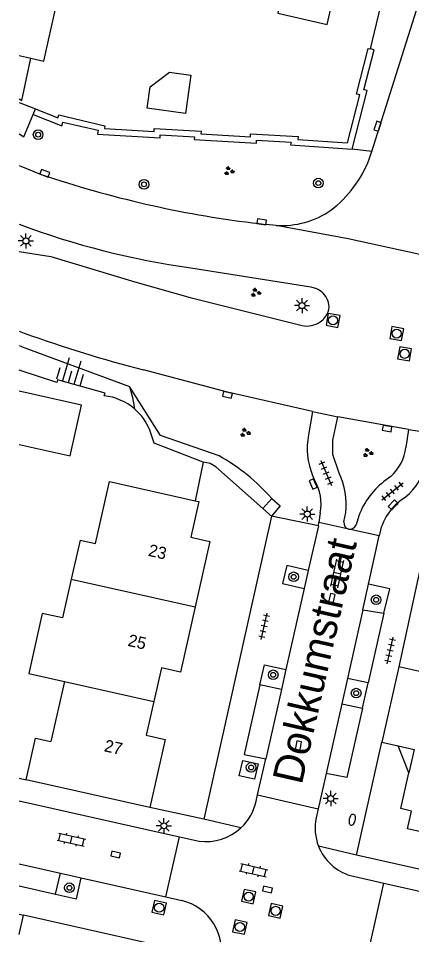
# Model space of a CAD drawing. Extents: x 128999 to 131010, y 395498 to 399007.
# Drawn here: x 128999.9 to 129032.5, y 398637.3 to 398713.2 of the extents above; entities that cross this region are included whole.
import ezdxf

# ---------------------------------------------------------------- set-up
doc = ezdxf.new("R2010")
doc.units = 0
for name, color, linetype in [('gg-afsc-erfafscheiding', 7, 'Continuous'), ('gg-afsc-muur', 7, 'Continuous'), ('gg-anno-huisnummerreeks BGT', 7, 'Continuous'), ('gg-anno-openbare ruimte label', 7, 'Continuous'), ('gg-bbg-gedigitaliseerde bebouwing', 7, 'Continuous'), ('gg-bbg-gedigitaliseerde bijgebouw', 7, 'Continuous'), ('gg-bbg-hoofdgebouw', 7, 'Continuous'), ('gg-bbg-luifel en loopbrug', 7, 'Continuous'), ('gg-bbg-tussenscheiding', 7, 'Continuous'), ('gg-knt-bovenkant onderkant talud', 7, 'Continuous'), ('gg-knt-verharding', 7, 'Continuous'), ('gg-knt-verharding nz', 7, 'Continuous'), ('gt-grn-groengrens', 7, 'Continuous'), ('gt-grn-weggrens', 7, 'Continuous'), ('gt-symb-boom', 7, 'Continuous'), ('gt-symb-brandkraan', 7, 'Continuous'), ('gt-symb-groenvak', 7, 'Continuous'), ('gt-symb-klinker verharding', 7, 'Continuous'), ('gt-symb-kolk', 7, 'Continuous'), ('gt-symb-lichtmast', 7, 'Continuous'), ('gt-symb-rioolschacht', 7, 'Continuous'), ('gt-symb-talud symbool', 7, 'Continuous'), ('gt-symb-tegel verharding', 7, 'Continuous')]:
    doc.layers.add(name, color=color, linetype=linetype)

# ---------------------------------------------------------------- blocks, each defined once
blk = doc.blocks.new('gt0-KOLK')
at = {"layer": 'gt-symb-kolk'}
blk.add_lwpolyline([(0, 0), (0.375, 0), (0.375, 0.4), (-0.375, 0.4), (-0.375, 0), (0, 0)], dxfattribs=at)
blk = doc.blocks.new('gt0-LMAST')
at = {"layer": 'gt-symb-lichtmast'}
for p, q in [((-0.182, 0.173), (-0.447, 0.438)), ((-0.005, 0.246), (-0.005, 0.621)), ((0.172, 0.173), (0.437, 0.438)), ((-0.255, -0.004), (-0.63, -0.004)), ((-0.182, -0.181), (-0.447, -0.446)), ((-0.005, -0.254), (-0.005, -0.629)), ((0.437, -0.446), (0.172, -0.181)), ((0.245, -0.004), (0.62, -0.004))]:
    blk.add_line(p, q, dxfattribs=at)
blk.add_circle((-0.005, -0.004), 0.25, dxfattribs=at)
blk = doc.blocks.new('gt0-BOOM')
at = {"layer": 'gt-symb-boom'}
for radius in [0.4, 0.2]:
    blk.add_circle((0, 0), radius, dxfattribs=at)
blk = doc.blocks.new('gt0-TALUD_1')
at = {"layer": 'gt-symb-talud symbool'}
for p, q in [((-1, -1), (-1, 0)), ((-0.5, -2), (-0.5, 0)), ((0, -1), (0, 0)), ((0.5, -2), (0.5, 0)), ((1, -1), (1, 0))]:
    blk.add_line(p, q, dxfattribs=at)
blk = doc.blocks.new('gt0-RS')
at = {"layer": 'gt-symb-rioolschacht'}
blk.add_lwpolyline([(-0.5, -0.5), (0.5, -0.5), (0.5, 0.5), (-0.5, 0.5)], close=True, dxfattribs=at)
blk.add_circle((0, 0), 0.375, dxfattribs=at)
blk = doc.blocks.new('gt0-GRVAK')
at = {"layer": 'gt-symb-groenvak'}
for p, q in [((-0.11, 0.189), (-0.228, 0.24)), ((-0.182, 0.153), (0.088, 0.153)), ((-0.091, 0.211), (-0.156, 0.322)), ((-0.047, 0.214), (-0.047, 0.393)), ((-0.004, 0.211), (0.061, 0.322)), ((0.015, 0.189), (0.133, 0.24)), ((0.262, -0.052), (0.197, 0.059)), ((0.305, -0.049), (0.305, 0.13)), ((0.349, -0.052), (0.414, 0.059)), ((-0.245, -0.228), (-0.363, -0.177)), ((-0.318, -0.264), (-0.047, -0.264)), ((-0.226, -0.206), (-0.291, -0.095)), ((-0.183, -0.203), (-0.183, -0.024)), ((-0.139, -0.206), (-0.074, -0.095)), ((-0.12, -0.228), (-0.002, -0.177)), ((0.243, -0.074), (0.125, -0.023)), ((0.17, -0.11), (0.441, -0.11)), ((0.368, -0.074), (0.486, -0.023))]:
    blk.add_line(p, q, dxfattribs=at)
blk = doc.blocks.new('gt0-TEG1')
at = {"layer": 'gt-symb-tegel verharding'}
for p, q in [((-1.125, 0), (1.125, 0)), ((-0.9, -0.25), (-0.9, 0.25)), ((-0.45, -0.25), (-0.45, 0.25)), ((0, -0.25), (0, 0.25)), ((0.45, -0.25), (0.45, 0.25)), ((0.9, -0.25), (0.9, 0.25))]:
    blk.add_line(p, q, dxfattribs=at)
blk = doc.blocks.new('gt0-BR')
at = {"layer": 'gt-symb-brandkraan'}
for centre, radius, start, end in [((-0.244, 0), 0.206, 107.56694, 252.43307), ((0.599, -2.664), 3, 106.89205, 107.56694), ((0, -0.691), 0.938, 73.10799, 106.89205), ((-0.599, -2.664), 3, 72.43309, 73.10799), ((0.244, 0), 0.206, 287.56695, 72.43309), ((0.599, 2.664), 3, 252.43307, 253.10797), ((0, 0.691), 0.938, 253.10797, 286.89206), ((-0.599, 2.664), 3, 286.89206, 287.56695)]:
    blk.add_arc(centre, radius, start, end, dxfattribs=at)
blk = doc.blocks.new('gt0-KL1')
at = {"layer": 'gt-symb-klinker verharding'}
for p, q in [((-1.15, 0.3), (1.15, 0.3)), ((-1, -0.3), (-1, 0.3)), ((-0.5, 0.3), (-0.5, 0.45)), ((0, -0.3), (0, 0.3)), ((0.5, 0.3), (0.5, 0.45)), ((1, -0.3), (1, 0.3)), ((-1.15, -0.3), (1.15, -0.3)), ((-0.5, -0.45), (-0.5, -0.3)), ((0.5, -0.45), (0.5, -0.3))]:
    blk.add_line(p, q, dxfattribs=at)

msp = doc.modelspace()

# ---------------------------------------------------------------- linework, layer by layer
at = {"layer": 'gg-afsc-erfafscheiding'}
for p, q in [((129029.065, 398710.627), (129032.431, 398724.795)), ((129000, 398706.192), (129001.337, 398705.664)), ((129015.214, 398676.417), (129014.553, 398673.229)), ((129015.787, 398676.319), (129015.214, 398676.417))]:
    msp.add_line(p, q, dxfattribs=at)
for points in [[(129001.337, 398705.664), (129003.195, 398704.93), (129003.261, 398705.164), (129007.073, 398704.268), (129007.039, 398704.033), (129011.149, 398703.792), (129011.148, 398704.039), (129015.051, 398703.811), (129015.025, 398703.591), (129019.127, 398703.342), (129019.13, 398703.597), (129023.081, 398703.366), (129023.036, 398703.132), (129027.153, 398702.855), (129028.165, 398706.812), (129027.909, 398706.877), (129028.869, 398710.668), (129029.065, 398710.627)], [(129007.022, 398681.918), (129007.096, 398682.142), (129003.156, 398683.239), (129003.102, 398683.021), (129000, 398684.034)], [(129015.214, 398676.417), (129011.148, 398677.991), (129010.803, 398679.08)]]:
    msp.add_lwpolyline(points, dxfattribs=at)
for centre, radius, start, end in [((129006.523, 398677.316), 4.629, 49.52288, 83.8098), ((129006.526, 398677.317), 4.626, 22.39717, 49.53727)]:
    msp.add_arc(centre, radius, start, end, dxfattribs=at)
at = {"layer": 'gg-afsc-muur'}
for p, q in [((129033.12, 398667.37), (129031.401, 398659.5)), ((129000, 398650.282), (129000.58, 398650.151))]:
    msp.add_line(p, q, dxfattribs=at)
at = {"layer": 'gg-bbg-gedigitaliseerde bebouwing'}
for p, q in [((129005.03, 398669.97), (129004.305, 398666.754)), ((129003.729, 398658.284), (129002.604, 398653.299)), ((129000, 398637.343), (129000.36, 398638.94))]:
    msp.add_line(p, q, dxfattribs=at)
msp.add_lwpolyline([(129004.305, 398666.754), (129003.58, 398663.535), (129001.897, 398663.914), (129000.778, 398658.949), (129003.729, 398658.284)], dxfattribs=at)
at = {"layer": 'gg-bbg-gedigitaliseerde bijgebouw'}
msp.add_line((129000, 398710.065), (129000.945, 398709.853), dxfattribs=at)
for points in [[(129000.945, 398709.853), (129002.025, 398709.611), (129003.052, 398714.188), (129000, 398714.834)], [(129010.593, 398705.709), (129010.839, 398707.492), (129012.418, 398708.687), (129014.201, 398708.441), (129013.762, 398705.271), (129010.593, 398705.709)], [(129000, 398677.9), (129004.201, 398676.949), (129005.15, 398681.144), (129000, 398682.308)]]:
    msp.add_lwpolyline(points, dxfattribs=at)
at = {"layer": 'gg-bbg-hoofdgebouw'}
for p, q in [((129031.401, 398659.5), (129030.001, 398653.26)), ((129030.001, 398653.26), (129031.336, 398652.96)), ((129010.81, 398647.85), (129000.58, 398650.151)), ((129010.38, 398636.681), (129000.36, 398638.94))]:
    msp.add_line(p, q, dxfattribs=at)
for points in [[(129005.03, 398669.97), (129006.3, 398669.69), (129007.46, 398674.83), (129014.553, 398673.229)], [(129014.553, 398673.229), (129014.86, 398673.16), (129014.19, 398670.21), (129015.77, 398669.85), (129014.549, 398664.452)], [(129014.549, 398664.452), (129013.33, 398659.06), (129011.76, 398659.41), (129011.13, 398656.619)], [(129036.37, 398655.81), (129036.92, 398658.25), (129031.401, 398659.5)], [(129011.13, 398656.619), (129010.5, 398653.83), (129012.07, 398653.48), (129010.81, 398647.85)], [(129000.58, 398650.151), (129001.339, 398653.585), (129002.604, 398653.299)], [(129031.336, 398652.96), (129032.67, 398652.66), (129032.228, 398650.711)], [(129037.422, 398646.441), (129036.773, 398646.587), (129036.441, 398645.114), (129032.12, 398646.086), (129032.451, 398647.559), (129031.56, 398647.76), (129032.228, 398650.711)]]:
    msp.add_lwpolyline(points, dxfattribs=at)
at = {"layer": 'gg-bbg-luifel en loopbrug'}
for p, q in [((129032.228, 398650.711), (129031.336, 398652.96)), ((129000, 398639.021), (129000.36, 398638.94))]:
    msp.add_line(p, q, dxfattribs=at)
for points in [[(129021.519, 398714.16), (129021.387, 398713.575), (129025.483, 398712.648), (129026.39, 398716.658)], [(129000, 398706.485), (129000.205, 398706.356), (129000.945, 398709.853)]]:
    msp.add_lwpolyline(points, dxfattribs=at)
at = {"layer": 'gg-bbg-tussenscheiding'}
for p, q in [((129004.305, 398666.754), (129014.549, 398664.452)), ((129003.729, 398658.284), (129011.13, 398656.619))]:
    msp.add_line(p, q, dxfattribs=at)
at = {"layer": 'gg-knt-bovenkant onderkant talud'}
for p, q in [((129001.148, 398705.201), (129001.337, 398705.664)), ((129000.252, 398685.979), (129009.117, 398682.697))]:
    msp.add_line(p, q, dxfattribs=at)
for points in [[(129000, 398703.586), (129000.39, 398703.337), (129001.148, 398705.201)], [(129000, 398686.072), (129000.126, 398686.025), (129000.252, 398685.979)], [(129009.117, 398682.697), (129009.379, 398681.774), (129009.528, 398680.837)]]:
    msp.add_lwpolyline(points, dxfattribs=at)
at = {"layer": 'gg-knt-verharding'}
for p, q in [((129029.17, 398702.138), (129036.043, 398723.923)), ((129025.78, 398697.28), (129026.29, 398697.7)), ((129021.255, 398696.015), (129020.397, 398696.101)), ((129000, 398687.255), (129000.405, 398687.108)), ((129024.259, 398680.609), (129023.92, 398678.68)), ((129024.259, 398680.609), (129026.35, 398680.19)), ((129032.21, 398679.13), (129026.35, 398680.19)), ((129032.21, 398679.13), (129031.98, 398677.65)), ((129032.21, 398679.13), (129034.311, 398678.8)), ((129024.26, 398675.32), (129024.421, 398674.94)), ((129030.731, 398675.251), (129030.35, 398674.97)), ((129031.88, 398673.47), (129032.27, 398673.84)), ((129020.87, 398671.95), (129020.141, 398672.598)), ((129024.89, 398672.22), (129024.776, 398671.423)), ((129026.86, 398671.48), (129027.02, 398672.25)), ((129020.87, 398671.95), (129015.26, 398646.88)), ((129024.74, 398671.17), (129020.87, 398671.95)), ((129024.74, 398671.17), (129024.776, 398671.423)), ((129027.255, 398670.885), (129024.776, 398671.423)), ((129028.081, 398671.991), (129027.86, 398671.25)), ((129024.74, 398671.17), (129023.906, 398667.473)), ((129029.773, 398670.32), (129027.255, 398670.885)), ((129028.886, 398666.338), (129029.773, 398670.32)), ((129023.906, 398667.473), (129023.566, 398665.967)), ((129023.566, 398665.967), (129022.053, 398659.26)), ((129028.411, 398664.209), (129028.886, 398666.338)), ((129028.411, 398664.209), (129030.15, 398663.931)), ((129030.15, 398663.931), (129028.853, 398658.169)), ((129022.053, 398659.26), (129021.682, 398657.613)), ((129027.144, 398658.532), (129026.674, 398656.428)), ((129028.853, 398658.169), (129027.144, 398658.532)), ((129021.682, 398657.613), (129019.906, 398658.012)), ((129028.383, 398656.077), (129028.853, 398658.169)), ((129026.674, 398656.428), (129028.383, 398656.077)), ((129027.9, 398643.92), (129030.001, 398653.26)), ((129019.718, 398648.903), (129020.391, 398651.883)), ((129025.387, 398650.66), (129024.733, 398647.729)), ((129019.6, 398648.38), (129019.718, 398648.903)), ((129019.718, 398648.903), (129024.733, 398647.729)), ((129000, 398648.405), (129013.264, 398645.435)), ((129015.26, 398646.88), (129010.81, 398647.85)), ((129024.733, 398647.729), (129024.57, 398646.999)), ((129012.117, 398640.451), (129013.264, 398645.435)), ((129013.264, 398645.435), (129014.892, 398645.07)), ((129002.995, 398640.691), (129003.423, 398642.411)), ((129003.423, 398642.411), (129005.118, 398642.029)), ((129005.118, 398642.029), (129012.117, 398640.451)), ((129027.4, 398642.22), (129030.146, 398641.602)), ((129000, 398641.368), (129002.995, 398640.691)), ((129029.061, 398636.664), (129030.146, 398641.602)), ((129030.146, 398641.602), (129116.161, 398622.26)), ((129012.117, 398640.451), (129013.45, 398640.15))]:
    msp.add_line(p, q, dxfattribs=at)
for points in [[(129000, 398700.976), (129001.807, 398700.242), (129002.91, 398699.87)], [(129045.306, 398690.416), (129039.24, 398692.114), (129033.124, 398693.622), (129027.205, 398694.893), (129021.255, 398696.015)], [(129000, 398693.85), (129002.61, 398693.43), (129009.559, 398691.341), (129014.145, 398690.059), (129023.406, 398687.729)], [(129014.181, 398692.51), (129024.129, 398690.93), (129024.597, 398690.8), (129024.815, 398690.691), (129025.002, 398690.535)], [(129025.543, 398688.87), (129025.596, 398689.064), (129025.625, 398689.268)], [(129024.259, 398680.609), (129017.23, 398682.22), (129010.27, 398684.07)], [(129026.471, 398675.51), (129025.94, 398677.06), (129025.94, 398678.24), (129026.35, 398680.19)], [(129020.141, 398672.598), (129016.271, 398676.039), (129015.787, 398676.319)], [(129023.906, 398667.473), (129022.131, 398667.873), (129021.773, 398666.372), (129023.566, 398665.967)], [(129030.15, 398663.931), (129030.658, 398665.943), (129028.886, 398666.338)], [(129019.906, 398658.012), (129020.284, 398659.659), (129022.053, 398659.26)], [(129019.906, 398658.012), (129018.617, 398652.245), (129020.391, 398651.883)], [(129028.383, 398656.077), (129027.089, 398650.344), (129025.387, 398650.66)], [(129018.187, 398650.471), (129018.481, 398651.737), (129019.761, 398651.452), (129019.467, 398650.186), (129018.187, 398650.471)], [(129120.08, 398623.43), (129120.04, 398623.24), (129027.9, 398643.92)], [(129002.995, 398640.691), (129004.739, 398640.288), (129005.118, 398642.029)]]:
    msp.add_lwpolyline(points, dxfattribs=at)
for centre, radius, start, end in [((129019.911, 398704.993), 9.69, 311.17577, 342.86185), ((129030.143, 398783.77), 88.209, 252.01726, 263.65676), ((129021.695, 398703.166), 7.165, 266.47847, 304.75905), ((129023.121, 398757.339), 65.443, 249.31028, 262.14809), ((129023.843, 398689.178), 1.785, 2.88112, 49.48674), ((129024.017, 398689.393), 1.613, 302.81207, 341.08642), ((129023.786, 398689.633), 1.941, 258.72147, 304.7134), ((129036.645, 398787.249), 106.497, 250.10561, 255.66118), ((129029.876, 398677.585), 6.055, 169.586, 201.97024), ((129028.29, 398678.046), 3.711, 311.12664, 353.86736), ((129027.567, 398678.456), 6.59, 315.53557, 343.64227), ((129020.967, 398672.907), 6.088, 353.8059, 25.31249), ((129021.178, 398672.98), 3.789, 348.42483, 31.1414), ((129034.465, 398669.482), 6.859, 126.86309, 158.5464), ((129034.285, 398669.582), 4.572, 121.73581, 170.70794), ((129027.376, 398671.394), 0.523, 170.55162, 256.606), ((129027.356, 398671.402), 0.526, 258.94568, 343.25997), ((129015.462, 398649.268), 4.232, 312.7728, 347.89328), ((129028.553, 398646.132), 4.076, 167.71895, 201.21689), ((129015.458, 398649.266), 4.234, 262.32402, 312.8306), ((129028.556, 398646.131), 4.079, 201.19273, 253.53791), ((129012.458, 398636.003), 4.264, 346.29046, 76.55069)]:
    msp.add_arc(centre, radius, start, end, dxfattribs=at)
at = {"layer": 'gg-knt-verharding nz'}
for p, q in [((129028.411, 398664.209), (129027.144, 398658.532)), ((129021.682, 398657.613), (129020.391, 398651.883)), ((129026.674, 398656.428), (129025.387, 398650.66)), ((129000, 398643.182), (129003.423, 398642.411))]:
    msp.add_line(p, q, dxfattribs=at)
at = {"layer": 'gt-grn-groengrens'}
for p, q in [((129029.17, 398702.138), (129027.534, 398702.328)), ((129020.881, 398673.43), (129020.141, 398672.598))]:
    msp.add_line(p, q, dxfattribs=at)
for points in [[(129027.534, 398702.328), (129028.774, 398707.173), (129028.516, 398707.239), (129029.363, 398710.551), (129029.065, 398710.627)], [(129001.148, 398705.201), (129003.526, 398704.262), (129003.612, 398704.568), (129006.513, 398703.886), (129006.466, 398703.566), (129011.651, 398703.262), (129011.65, 398703.509), (129014.492, 398703.343), (129014.466, 398703.124), (129019.621, 398702.811), (129019.624, 398703.067), (129022.482, 398702.9), (129022.438, 398702.671), (129027.534, 398702.328)], [(129016.529, 398676.942), (129011.673, 398678.636), (129009.117, 398682.697)], [(129020.881, 398673.43), (129021.581, 398672.818), (129020.87, 398671.95)]]:
    msp.add_lwpolyline(points, dxfattribs=at)
msp.add_arc((129008.348, 398662.352), 16.728, 41.47432, 60.71964, dxfattribs=at)
at = {"layer": 'gt-grn-weggrens'}
for p, q in [((129018.336, 398646.161), (129015.26, 398646.88)), ((129027.9, 398643.92), (129024.753, 398644.657))]:
    msp.add_line(p, q, dxfattribs=at)

# ---------------------------------------------------------------- block references
at = {"layer": 'gt-symb-boom'}
for p in [(129001.561, 398703.528), (129010.32, 398699.412), (129024.739, 398699.518), (129022.694, 398666.941), (129029.521, 398665.035), (129021.005, 398658.832), (129027.869, 398657.312), (129019.179, 398651.165), (129004.149, 398641.208)]:
    msp.add_blockref('gt0-BOOM', p, dxfattribs=at)
at = {"layer": 'gt-symb-brandkraan', "rotation": 77.3531465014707}
msp.add_blockref('gt0-BR', (129027.544, 398646.839), dxfattribs=at)
at = {"layer": 'gt-symb-groenvak'}
for p in [(129017.342, 398700.514), (129019.552, 398690.451), (129018.674, 398678.864), (129028.828, 398677.198)]:
    msp.add_blockref('gt0-GRVAK', p, dxfattribs=at)
at = {"layer": 'gt-symb-klinker verharding'}
for p, rotation in [((129026.31, 398667.219), 77.35314650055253), ((129004.316, 398645.189), -12.827123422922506), ((129019.372, 398642.656), -12.827123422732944)]:
    msp.add_blockref('gt0-KL1', p, dxfattribs=dict(at, rotation=rotation))
at = {"layer": 'gt-symb-kolk'}
for p, rotation in [((129029.829, 398704.16), 71.81873102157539), ((129002.039, 398700.139), -20.60969293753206), ((129020.018, 398696.12), -8.510934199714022), ((129017.261, 398682.19), 166.1722049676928), ((129030.464, 398679.402), 169.80279442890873), ((129024.488, 398674.701), 113.56707121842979), ((129031.071, 398672.749), 45.48623256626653), ((129026.06, 398665.113), 77.17287657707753), ((129023.279, 398652.916), 79.04956573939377), ((129008.018, 398644.149), 166.9924952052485), ((129020.573, 398641.257), 167.3531465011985)]:
    msp.add_blockref('gt0-KOLK', p, dxfattribs=dict(at, rotation=rotation))
at = {"layer": 'gt-symb-lichtmast'}
for p in [(129000.552, 398694.737), (129023.393, 398689.384), (129023.827, 398672.132), (129025.767, 398648.597), (129011.965, 398646.339)]:
    msp.add_blockref('gt0-LMAST', p, dxfattribs=at)
at = {"layer": 'gt-symb-rioolschacht'}
for p, rotation in [((129025.958, 398688.154), -10.197205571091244), ((129031.221, 398687.067), -10.197205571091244), ((129031.876, 398685.391), -10.197205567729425), ((129018.977, 398640.482), 77.35314650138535), ((129011.573, 398639.562), 77.35314650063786), ((129021.209, 398639.299), 77.35314650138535), ((129018.245, 398637.955), 77.35314650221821)]:
    msp.add_blockref('gt0-RS', p, dxfattribs=dict(at, rotation=rotation))
at = {"layer": 'gt-symb-talud symbool', "xscale": 1.000280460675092, "yscale": 1.0002804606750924, "rotation": 163.6848067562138}
msp.add_blockref('gt0-TALUD_1', (129004.043, 398683.003), dxfattribs=at)
at = {"layer": 'gt-symb-tegel verharding'}
for p, rotation in [((129025.393, 398675.526), -67.04963698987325), ((129030.872, 398674.01), 38.9103973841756), ((129020.258, 398662.845), 77.35314650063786), ((129030.678, 398660.845), 77.35314650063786)]:
    msp.add_blockref('gt0-TEG1', p, dxfattribs=dict(at, rotation=rotation))

# ---------------------------------------------------------------- texts
at = {"layer": 'gg-anno-huisnummerreeks BGT'}
for s, rotation, p in [('23', 347.2, (129010.608, 398668.685)), ('25', 347.2, (129008.923, 398661.235)), ('27', 347.4, (129006.959, 398652.514))]:
    msp.add_text(s, height=1, rotation=rotation, dxfattribs=at).set_placement(p)
at = {"layer": 'gg-anno-openbare ruimte label'}
msp.add_text('Dokkumstraat', height=2.5, rotation=77.2, dxfattribs=at).set_placement((129023.362, 398649.664))

doc.saveas('drawing.dxf')
